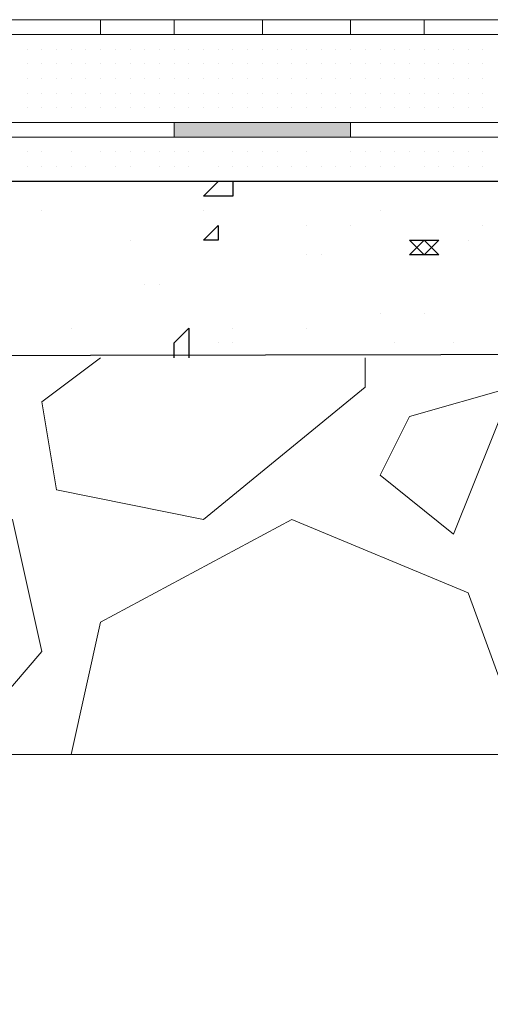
# Model space of a CAD drawing. Header units: metres. Extents: x 5.7 to 89.8, y 4 to 63.5.
# Tile 366 of 475: x 59.529 to 59.837, y 49.212 to 49.858. Entities that reach past the tile are written whole.
import ezdxf

# ---------------------------------------------------------------- set-up
doc = ezdxf.new("R2010")
doc.units = ezdxf.units.M
doc.header["$MEASUREMENT"] = 0
for name, color, linetype in [('PDF17_hatch', 7, 'Continuous'), ('PDF17_hatch-borshi', 7, 'Continuous'), ('PDF17_Isogam', 7, 'Continuous'), ('PDF17_kaff', 7, 'Continuous')]:
    doc.layers.add(name, color=color, linetype=linetype)

msp = doc.modelspace()

# ---------------------------------------------------------------- linework, layer by layer
at = {"layer": 'PDF17_hatch', "lineweight": 25}
for points in [[(59.66849, 49.75157), (59.66849, 49.74194), (59.64923, 49.74194), (59.65886, 49.75157)], [(59.81296, 49.75157), (59.81296, 49.75157)], [(59.54329, 49.73231), (59.54329, 49.73231)], [(59.64923, 49.73231), (59.64923, 49.73231)], [(59.76481, 49.73231), (59.76481, 49.73231)], [(59.71665, 49.72268), (59.71665, 49.72268)], [(59.74554, 49.72268), (59.74554, 49.72268)], [(59.83222, 49.72268), (59.83222, 49.72268)], [(59.60108, 49.71304), (59.60108, 49.71304)], [(59.82259, 49.71304), (59.82259, 49.71304)], [(59.71665, 49.70341), (59.71665, 49.70341)], [(59.72628, 49.70341), (59.72628, 49.70341)], [(59.61071, 49.68415), (59.61071, 49.68415)], [(59.62034, 49.68415), (59.62034, 49.68415)], [(59.76481, 49.66489), (59.76481, 49.66489)], [(59.7937, 49.66489), (59.7937, 49.66489)], [(59.56255, 49.65526), (59.56255, 49.65526)], [(59.62997, 49.63599), (59.62997, 49.64563), (59.6396, 49.65526), (59.6396, 49.63599)], [(59.66849, 49.65526), (59.66849, 49.65526)], [(59.71665, 49.65526), (59.71665, 49.65526)], [(59.65886, 49.64563), (59.65886, 49.64563)], [(59.66849, 49.64563), (59.66849, 49.64563)], [(59.77444, 49.64563), (59.77444, 49.64563)], [(59.81296, 49.64563), (59.81296, 49.64563)]]:
    msp.add_lwpolyline(points, dxfattribs=at)
for points in [[(59.65886, 49.72268), (59.65886, 49.71304), (59.64923, 49.71304)], [(59.7937, 49.71304), (59.80333, 49.70341), (59.78407, 49.70341)], [(59.80333, 49.71304), (59.7937, 49.70341), (59.78407, 49.71304)]]:
    msp.add_lwpolyline(points, close=True, dxfattribs=at)
at = {"layer": 'PDF17_hatch-borshi', "lineweight": 18}
for points in [[(59.53366, 49.84788), (59.53366, 49.84788)], [(59.55292, 49.84788), (59.55292, 49.84788)], [(59.56255, 49.84788), (59.56255, 49.84788)], [(59.57218, 49.84788), (59.57218, 49.84788)], [(59.58181, 49.84788), (59.58181, 49.84788)], [(59.58181, 49.84788), (59.58181, 49.84788)], [(59.62997, 49.84788), (59.62997, 49.84788)], [(59.64923, 49.84788), (59.64923, 49.84788)], [(59.67813, 49.84788), (59.67813, 49.84788)], [(59.67813, 49.84788), (59.67813, 49.84788)], [(59.68776, 49.84788), (59.68776, 49.84788)], [(59.69739, 49.84788), (59.69739, 49.84788)], [(59.71665, 49.84788), (59.71665, 49.84788)], [(59.74554, 49.84788), (59.74554, 49.84788)], [(59.76481, 49.84788), (59.76481, 49.84788)], [(59.78407, 49.84788), (59.78407, 49.84788)], [(59.7937, 49.84788), (59.7937, 49.84788)], [(59.80333, 49.84788), (59.80333, 49.84788)], [(59.81296, 49.84788), (59.81296, 49.84788)], [(59.82259, 49.84788), (59.82259, 49.84788)], [(59.53366, 49.83825), (59.53366, 49.83825)], [(59.53366, 49.83825), (59.53366, 49.83825)], [(59.53366, 49.83825), (59.53366, 49.83825)], [(59.53366, 49.83825), (59.53366, 49.83825)], [(59.53366, 49.83825), (59.53366, 49.83825)], [(59.54329, 49.83825), (59.54329, 49.83825)], [(59.54329, 49.83825), (59.54329, 49.83825)], [(59.54329, 49.83825), (59.54329, 49.83825)], [(59.55292, 49.83825), (59.55292, 49.83825)], [(59.55292, 49.83825), (59.55292, 49.83825)], [(59.55292, 49.83825), (59.55292, 49.83825)], [(59.55292, 49.83825), (59.55292, 49.83825)], [(59.56255, 49.83825), (59.56255, 49.83825)], [(59.56255, 49.83825), (59.56255, 49.83825)], [(59.56255, 49.83825), (59.56255, 49.83825)], [(59.56255, 49.83825), (59.56255, 49.83825)], [(59.57218, 49.83825), (59.57218, 49.83825)], [(59.57218, 49.83825), (59.57218, 49.83825)], [(59.57218, 49.83825), (59.57218, 49.83825)], [(59.57218, 49.83825), (59.57218, 49.83825)], [(59.58181, 49.83825), (59.58181, 49.83825)], [(59.58181, 49.83825), (59.58181, 49.83825)], [(59.58181, 49.83825), (59.58181, 49.83825)], [(59.59144, 49.83825), (59.59144, 49.83825)], [(59.59144, 49.83825), (59.59144, 49.83825)], [(59.59144, 49.83825), (59.59144, 49.83825)], [(59.60108, 49.83825), (59.60108, 49.83825)], [(59.60108, 49.83825), (59.60108, 49.83825)], [(59.60108, 49.83825), (59.60108, 49.83825)], [(59.61071, 49.83825), (59.61071, 49.83825)], [(59.61071, 49.83825), (59.61071, 49.83825)], [(59.61071, 49.83825), (59.61071, 49.83825)], [(59.62034, 49.83825), (59.62034, 49.83825)], [(59.62034, 49.83825), (59.62034, 49.83825)], [(59.62034, 49.83825), (59.62034, 49.83825)], [(59.62034, 49.83825), (59.62034, 49.83825)], [(59.62997, 49.83825), (59.62997, 49.83825)], [(59.62997, 49.83825), (59.62997, 49.83825)], [(59.62997, 49.83825), (59.62997, 49.83825)], [(59.6396, 49.83825), (59.6396, 49.83825)], [(59.6396, 49.83825), (59.6396, 49.83825)], [(59.6396, 49.83825), (59.6396, 49.83825)], [(59.6396, 49.83825), (59.6396, 49.83825)], [(59.6396, 49.83825), (59.6396, 49.83825)], [(59.64923, 49.83825), (59.64923, 49.83825)], [(59.64923, 49.83825), (59.64923, 49.83825)], [(59.64923, 49.83825), (59.64923, 49.83825)], [(59.65886, 49.83825), (59.65886, 49.83825)], [(59.65886, 49.83825), (59.65886, 49.83825)], [(59.65886, 49.83825), (59.65886, 49.83825)], [(59.65886, 49.83825), (59.65886, 49.83825)], [(59.66849, 49.83825), (59.66849, 49.83825)], [(59.66849, 49.83825), (59.66849, 49.83825)], [(59.66849, 49.83825), (59.66849, 49.83825)], [(59.66849, 49.83825), (59.66849, 49.83825)], [(59.67813, 49.83825), (59.67813, 49.83825)], [(59.67813, 49.83825), (59.67813, 49.83825)], [(59.67813, 49.83825), (59.67813, 49.83825)], [(59.68776, 49.83825), (59.68776, 49.83825)], [(59.68776, 49.83825), (59.68776, 49.83825)], [(59.68776, 49.83825), (59.68776, 49.83825)], [(59.69739, 49.83825), (59.69739, 49.83825)], [(59.69739, 49.83825), (59.69739, 49.83825)], [(59.70702, 49.83825), (59.70702, 49.83825)], [(59.70702, 49.83825), (59.70702, 49.83825)], [(59.70702, 49.83825), (59.70702, 49.83825)], [(59.70702, 49.83825), (59.70702, 49.83825)], [(59.71665, 49.83825), (59.71665, 49.83825)], [(59.71665, 49.83825), (59.71665, 49.83825)], [(59.71665, 49.83825), (59.71665, 49.83825)], [(59.71665, 49.83825), (59.71665, 49.83825)], [(59.72628, 49.83825), (59.72628, 49.83825)], [(59.72628, 49.83825), (59.72628, 49.83825)], [(59.72628, 49.83825), (59.72628, 49.83825)], [(59.72628, 49.83825), (59.72628, 49.83825)], [(59.73591, 49.83825), (59.73591, 49.83825)], [(59.73591, 49.83825), (59.73591, 49.83825)], [(59.73591, 49.83825), (59.73591, 49.83825)], [(59.74554, 49.83825), (59.74554, 49.83825)], [(59.74554, 49.83825), (59.74554, 49.83825)], [(59.74554, 49.83825), (59.74554, 49.83825)], [(59.74554, 49.83825), (59.74554, 49.83825)], [(59.74554, 49.83825), (59.74554, 49.83825)], [(59.75518, 49.83825), (59.75518, 49.83825)], [(59.75518, 49.83825), (59.75518, 49.83825)], [(59.75518, 49.83825), (59.75518, 49.83825)], [(59.75518, 49.83825), (59.75518, 49.83825)], [(59.76481, 49.83825), (59.76481, 49.83825)], [(59.76481, 49.83825), (59.76481, 49.83825)], [(59.76481, 49.83825), (59.76481, 49.83825)], [(59.76481, 49.83825), (59.76481, 49.83825)], [(59.77444, 49.83825), (59.77444, 49.83825)], [(59.77444, 49.83825), (59.77444, 49.83825)], [(59.77444, 49.83825), (59.77444, 49.83825)], [(59.77444, 49.83825), (59.77444, 49.83825)], [(59.77444, 49.83825), (59.77444, 49.83825)], [(59.78407, 49.83825), (59.78407, 49.83825)], [(59.78407, 49.83825), (59.78407, 49.83825)], [(59.78407, 49.83825), (59.78407, 49.83825)], [(59.7937, 49.83825), (59.7937, 49.83825)], [(59.7937, 49.83825), (59.7937, 49.83825)], [(59.7937, 49.83825), (59.7937, 49.83825)], [(59.80333, 49.83825), (59.80333, 49.83825)], [(59.80333, 49.83825), (59.80333, 49.83825)], [(59.80333, 49.83825), (59.80333, 49.83825)], [(59.81296, 49.83825), (59.81296, 49.83825)], [(59.81296, 49.83825), (59.81296, 49.83825)], [(59.82259, 49.83825), (59.82259, 49.83825)], [(59.82259, 49.83825), (59.82259, 49.83825)], [(59.82259, 49.83825), (59.82259, 49.83825)], [(59.82259, 49.83825), (59.82259, 49.83825)], [(59.83222, 49.83825), (59.83222, 49.83825)], [(59.83222, 49.83825), (59.83222, 49.83825)], [(59.83222, 49.83825), (59.83222, 49.83825)], [(59.83222, 49.83825), (59.83222, 49.83825)], [(59.53366, 49.82862), (59.53366, 49.82862)], [(59.53366, 49.82862), (59.53366, 49.82862)], [(59.53366, 49.82862), (59.53366, 49.82862)], [(59.54329, 49.82862), (59.54329, 49.82862)], [(59.54329, 49.82862), (59.54329, 49.82862)], [(59.54329, 49.82862), (59.54329, 49.82862)], [(59.54329, 49.82862), (59.54329, 49.82862)], [(59.55292, 49.82862), (59.55292, 49.82862)], [(59.55292, 49.82862), (59.55292, 49.82862)], [(59.55292, 49.82862), (59.55292, 49.82862)], [(59.56255, 49.82862), (59.56255, 49.82862)], [(59.56255, 49.82862), (59.56255, 49.82862)], [(59.56255, 49.82862), (59.56255, 49.82862)], [(59.56255, 49.82862), (59.56255, 49.82862)], [(59.56255, 49.82862), (59.56255, 49.82862)], [(59.57218, 49.82862), (59.57218, 49.82862)], [(59.57218, 49.82862), (59.57218, 49.82862)], [(59.57218, 49.82862), (59.57218, 49.82862)], [(59.58181, 49.82862), (59.58181, 49.82862)], [(59.58181, 49.82862), (59.58181, 49.82862)], [(59.58181, 49.82862), (59.58181, 49.82862)], [(59.58181, 49.82862), (59.58181, 49.82862)], [(59.59144, 49.82862), (59.59144, 49.82862)], [(59.59144, 49.82862), (59.59144, 49.82862)], [(59.59144, 49.82862), (59.59144, 49.82862)], [(59.59144, 49.82862), (59.59144, 49.82862)], [(59.60108, 49.82862), (59.60108, 49.82862)], [(59.60108, 49.82862), (59.60108, 49.82862)], [(59.60108, 49.82862), (59.60108, 49.82862)], [(59.60108, 49.82862), (59.60108, 49.82862)], [(59.61071, 49.82862), (59.61071, 49.82862)], [(59.61071, 49.82862), (59.61071, 49.82862)], [(59.61071, 49.82862), (59.61071, 49.82862)], [(59.62034, 49.82862), (59.62034, 49.82862)], [(59.62034, 49.82862), (59.62034, 49.82862)], [(59.62997, 49.82862), (59.62997, 49.82862)], [(59.62997, 49.82862), (59.62997, 49.82862)], [(59.62997, 49.82862), (59.62997, 49.82862)], [(59.6396, 49.82862), (59.6396, 49.82862)], [(59.6396, 49.82862), (59.6396, 49.82862)], [(59.64923, 49.82862), (59.64923, 49.82862)], [(59.64923, 49.82862), (59.64923, 49.82862)], [(59.64923, 49.82862), (59.64923, 49.82862)], [(59.64923, 49.82862), (59.64923, 49.82862)], [(59.65886, 49.82862), (59.65886, 49.82862)], [(59.65886, 49.82862), (59.65886, 49.82862)], [(59.65886, 49.82862), (59.65886, 49.82862)], [(59.66849, 49.82862), (59.66849, 49.82862)], [(59.66849, 49.82862), (59.66849, 49.82862)], [(59.66849, 49.82862), (59.66849, 49.82862)], [(59.66849, 49.82862), (59.66849, 49.82862)], [(59.67813, 49.82862), (59.67813, 49.82862)], [(59.67813, 49.82862), (59.67813, 49.82862)], [(59.67813, 49.82862), (59.67813, 49.82862)], [(59.67813, 49.82862), (59.67813, 49.82862)], [(59.68776, 49.82862), (59.68776, 49.82862)], [(59.68776, 49.82862), (59.68776, 49.82862)], [(59.68776, 49.82862), (59.68776, 49.82862)], [(59.68776, 49.82862), (59.68776, 49.82862)], [(59.69739, 49.82862), (59.69739, 49.82862)], [(59.69739, 49.82862), (59.69739, 49.82862)], [(59.69739, 49.82862), (59.69739, 49.82862)], [(59.69739, 49.82862), (59.69739, 49.82862)], [(59.70702, 49.82862), (59.70702, 49.82862)], [(59.70702, 49.82862), (59.70702, 49.82862)], [(59.71665, 49.82862), (59.71665, 49.82862)], [(59.71665, 49.82862), (59.71665, 49.82862)], [(59.71665, 49.82862), (59.71665, 49.82862)], [(59.71665, 49.82862), (59.71665, 49.82862)], [(59.72628, 49.82862), (59.72628, 49.82862)], [(59.72628, 49.82862), (59.72628, 49.82862)], [(59.73591, 49.82862), (59.73591, 49.82862)], [(59.73591, 49.82862), (59.73591, 49.82862)], [(59.73591, 49.82862), (59.73591, 49.82862)], [(59.74554, 49.82862), (59.74554, 49.82862)], [(59.74554, 49.82862), (59.74554, 49.82862)], [(59.74554, 49.82862), (59.74554, 49.82862)], [(59.74554, 49.82862), (59.74554, 49.82862)], [(59.74554, 49.82862), (59.74554, 49.82862)], [(59.75518, 49.82862), (59.75518, 49.82862)], [(59.75518, 49.82862), (59.75518, 49.82862)], [(59.75518, 49.82862), (59.75518, 49.82862)], [(59.76481, 49.82862), (59.76481, 49.82862)], [(59.76481, 49.82862), (59.76481, 49.82862)], [(59.76481, 49.82862), (59.76481, 49.82862)], [(59.77444, 49.82862), (59.77444, 49.82862)], [(59.77444, 49.82862), (59.77444, 49.82862)], [(59.77444, 49.82862), (59.77444, 49.82862)], [(59.77444, 49.82862), (59.77444, 49.82862)], [(59.78407, 49.82862), (59.78407, 49.82862)], [(59.78407, 49.82862), (59.78407, 49.82862)], [(59.78407, 49.82862), (59.78407, 49.82862)], [(59.7937, 49.82862), (59.7937, 49.82862)], [(59.7937, 49.82862), (59.7937, 49.82862)], [(59.7937, 49.82862), (59.7937, 49.82862)], [(59.7937, 49.82862), (59.7937, 49.82862)], [(59.80333, 49.82862), (59.80333, 49.82862)], [(59.80333, 49.82862), (59.80333, 49.82862)], [(59.80333, 49.82862), (59.80333, 49.82862)], [(59.80333, 49.82862), (59.80333, 49.82862)], [(59.80333, 49.82862), (59.80333, 49.82862)], [(59.81296, 49.82862), (59.81296, 49.82862)], [(59.81296, 49.82862), (59.81296, 49.82862)], [(59.81296, 49.82862), (59.81296, 49.82862)], [(59.81296, 49.82862), (59.81296, 49.82862)], [(59.82259, 49.82862), (59.82259, 49.82862)], [(59.82259, 49.82862), (59.82259, 49.82862)], [(59.83222, 49.82862), (59.83222, 49.82862)], [(59.83222, 49.82862), (59.83222, 49.82862)], [(59.53366, 49.81899), (59.53366, 49.81899)], [(59.53366, 49.81899), (59.53366, 49.81899)], [(59.54329, 49.81899), (59.54329, 49.81899)], [(59.54329, 49.81899), (59.54329, 49.81899)], [(59.55292, 49.81899), (59.55292, 49.81899)], [(59.55292, 49.81899), (59.55292, 49.81899)], [(59.56255, 49.81899), (59.56255, 49.81899)], [(59.57218, 49.81899), (59.57218, 49.81899)], [(59.57218, 49.81899), (59.57218, 49.81899)], [(59.57218, 49.81899), (59.57218, 49.81899)], [(59.57218, 49.81899), (59.57218, 49.81899)], [(59.58181, 49.81899), (59.58181, 49.81899)], [(59.58181, 49.81899), (59.58181, 49.81899)], [(59.59144, 49.81899), (59.59144, 49.81899)], [(59.59144, 49.81899), (59.59144, 49.81899)], [(59.59144, 49.81899), (59.59144, 49.81899)], [(59.59144, 49.81899), (59.59144, 49.81899)], [(59.59144, 49.81899), (59.59144, 49.81899)], [(59.60108, 49.81899), (59.60108, 49.81899)], [(59.60108, 49.81899), (59.60108, 49.81899)], [(59.60108, 49.81899), (59.60108, 49.81899)], [(59.61071, 49.81899), (59.61071, 49.81899)], [(59.61071, 49.81899), (59.61071, 49.81899)], [(59.61071, 49.81899), (59.61071, 49.81899)], [(59.62034, 49.81899), (59.62034, 49.81899)], [(59.62034, 49.81899), (59.62034, 49.81899)], [(59.62034, 49.81899), (59.62034, 49.81899)], [(59.62034, 49.81899), (59.62034, 49.81899)], [(59.62034, 49.81899), (59.62034, 49.81899)], [(59.62997, 49.81899), (59.62997, 49.81899)], [(59.62997, 49.81899), (59.62997, 49.81899)], [(59.6396, 49.81899), (59.6396, 49.81899)], [(59.6396, 49.81899), (59.6396, 49.81899)], [(59.6396, 49.81899), (59.6396, 49.81899)], [(59.64923, 49.81899), (59.64923, 49.81899)], [(59.65886, 49.81899), (59.65886, 49.81899)], [(59.65886, 49.81899), (59.65886, 49.81899)], [(59.65886, 49.81899), (59.65886, 49.81899)], [(59.66849, 49.81899), (59.66849, 49.81899)], [(59.66849, 49.81899), (59.66849, 49.81899)], [(59.67813, 49.81899), (59.67813, 49.81899)], [(59.67813, 49.81899), (59.67813, 49.81899)], [(59.67813, 49.81899), (59.67813, 49.81899)], [(59.67813, 49.81899), (59.67813, 49.81899)], [(59.68776, 49.81899), (59.68776, 49.81899)], [(59.68776, 49.81899), (59.68776, 49.81899)], [(59.68776, 49.81899), (59.68776, 49.81899)], [(59.68776, 49.81899), (59.68776, 49.81899)], [(59.69739, 49.81899), (59.69739, 49.81899)], [(59.69739, 49.81899), (59.69739, 49.81899)], [(59.69739, 49.81899), (59.69739, 49.81899)], [(59.70702, 49.81899), (59.70702, 49.81899)], [(59.70702, 49.81899), (59.70702, 49.81899)], [(59.70702, 49.81899), (59.70702, 49.81899)], [(59.70702, 49.81899), (59.70702, 49.81899)], [(59.71665, 49.81899), (59.71665, 49.81899)], [(59.71665, 49.81899), (59.71665, 49.81899)], [(59.72628, 49.81899), (59.72628, 49.81899)], [(59.72628, 49.81899), (59.72628, 49.81899)], [(59.72628, 49.81899), (59.72628, 49.81899)], [(59.72628, 49.81899), (59.72628, 49.81899)], [(59.73591, 49.81899), (59.73591, 49.81899)], [(59.73591, 49.81899), (59.73591, 49.81899)], [(59.74554, 49.81899), (59.74554, 49.81899)], [(59.74554, 49.81899), (59.74554, 49.81899)], [(59.74554, 49.81899), (59.74554, 49.81899)], [(59.74554, 49.81899), (59.74554, 49.81899)], [(59.75518, 49.81899), (59.75518, 49.81899)], [(59.75518, 49.81899), (59.75518, 49.81899)], [(59.76481, 49.81899), (59.76481, 49.81899)], [(59.76481, 49.81899), (59.76481, 49.81899)], [(59.77444, 49.81899), (59.77444, 49.81899)], [(59.77444, 49.81899), (59.77444, 49.81899)], [(59.77444, 49.81899), (59.77444, 49.81899)], [(59.78407, 49.81899), (59.78407, 49.81899)], [(59.78407, 49.81899), (59.78407, 49.81899)], [(59.78407, 49.81899), (59.78407, 49.81899)], [(59.7937, 49.81899), (59.7937, 49.81899)], [(59.7937, 49.81899), (59.7937, 49.81899)], [(59.7937, 49.81899), (59.7937, 49.81899)], [(59.7937, 49.81899), (59.7937, 49.81899)], [(59.80333, 49.81899), (59.80333, 49.81899)], [(59.80333, 49.81899), (59.80333, 49.81899)], [(59.80333, 49.81899), (59.80333, 49.81899)], [(59.80333, 49.81899), (59.80333, 49.81899)], [(59.81296, 49.81899), (59.81296, 49.81899)], [(59.81296, 49.81899), (59.81296, 49.81899)], [(59.81296, 49.81899), (59.81296, 49.81899)], [(59.81296, 49.81899), (59.81296, 49.81899)], [(59.82259, 49.81899), (59.82259, 49.81899)], [(59.82259, 49.81899), (59.82259, 49.81899)], [(59.82259, 49.81899), (59.82259, 49.81899)], [(59.83222, 49.81899), (59.83222, 49.81899)], [(59.83222, 49.81899), (59.83222, 49.81899)], [(59.83222, 49.81899), (59.83222, 49.81899)], [(59.83222, 49.81899), (59.83222, 49.81899)], [(59.53366, 49.80936), (59.53366, 49.80936)], [(59.53366, 49.80936), (59.53366, 49.80936)], [(59.53366, 49.80936), (59.53366, 49.80936)], [(59.54329, 49.80936), (59.54329, 49.80936)], [(59.54329, 49.80936), (59.54329, 49.80936)], [(59.54329, 49.80936), (59.54329, 49.80936)], [(59.54329, 49.80936), (59.54329, 49.80936)], [(59.55292, 49.80936), (59.55292, 49.80936)], [(59.55292, 49.80936), (59.55292, 49.80936)], [(59.55292, 49.80936), (59.55292, 49.80936)], [(59.56255, 49.80936), (59.56255, 49.80936)], [(59.56255, 49.80936), (59.56255, 49.80936)], [(59.56255, 49.80936), (59.56255, 49.80936)], [(59.56255, 49.80936), (59.56255, 49.80936)], [(59.57218, 49.80936), (59.57218, 49.80936)], [(59.57218, 49.80936), (59.57218, 49.80936)], [(59.57218, 49.80936), (59.57218, 49.80936)], [(59.58181, 49.80936), (59.58181, 49.80936)], [(59.58181, 49.80936), (59.58181, 49.80936)], [(59.58181, 49.80936), (59.58181, 49.80936)], [(59.58181, 49.80936), (59.58181, 49.80936)], [(59.59144, 49.80936), (59.59144, 49.80936)], [(59.59144, 49.80936), (59.59144, 49.80936)], [(59.59144, 49.80936), (59.59144, 49.80936)], [(59.60108, 49.80936), (59.60108, 49.80936)], [(59.60108, 49.80936), (59.60108, 49.80936)], [(59.60108, 49.80936), (59.60108, 49.80936)], [(59.60108, 49.80936), (59.60108, 49.80936)], [(59.61071, 49.80936), (59.61071, 49.80936)], [(59.61071, 49.80936), (59.61071, 49.80936)], [(59.61071, 49.80936), (59.61071, 49.80936)], [(59.62034, 49.80936), (59.62034, 49.80936)], [(59.62034, 49.80936), (59.62034, 49.80936)], [(59.62034, 49.80936), (59.62034, 49.80936)], [(59.62997, 49.80936), (59.62997, 49.80936)], [(59.62997, 49.80936), (59.62997, 49.80936)], [(59.62997, 49.80936), (59.62997, 49.80936)], [(59.62997, 49.80936), (59.62997, 49.80936)], [(59.6396, 49.80936), (59.6396, 49.80936)], [(59.6396, 49.80936), (59.6396, 49.80936)], [(59.6396, 49.80936), (59.6396, 49.80936)], [(59.64923, 49.80936), (59.64923, 49.80936)], [(59.64923, 49.80936), (59.64923, 49.80936)], [(59.64923, 49.80936), (59.64923, 49.80936)], [(59.64923, 49.80936), (59.64923, 49.80936)], [(59.64923, 49.80936), (59.64923, 49.80936)], [(59.65886, 49.80936), (59.65886, 49.80936)], [(59.65886, 49.80936), (59.65886, 49.80936)], [(59.65886, 49.80936), (59.65886, 49.80936)], [(59.65886, 49.80936), (59.65886, 49.80936)], [(59.66849, 49.80936), (59.66849, 49.80936)], [(59.66849, 49.80936), (59.66849, 49.80936)], [(59.66849, 49.80936), (59.66849, 49.80936)], [(59.66849, 49.80936), (59.66849, 49.80936)], [(59.67813, 49.80936), (59.67813, 49.80936)], [(59.67813, 49.80936), (59.67813, 49.80936)], [(59.67813, 49.80936), (59.67813, 49.80936)], [(59.68776, 49.80936), (59.68776, 49.80936)], [(59.68776, 49.80936), (59.68776, 49.80936)], [(59.68776, 49.80936), (59.68776, 49.80936)], [(59.69739, 49.80936), (59.69739, 49.80936)], [(59.69739, 49.80936), (59.69739, 49.80936)], [(59.69739, 49.80936), (59.69739, 49.80936)], [(59.69739, 49.80936), (59.69739, 49.80936)], [(59.69739, 49.80936), (59.69739, 49.80936)], [(59.70702, 49.80936), (59.70702, 49.80936)], [(59.70702, 49.80936), (59.70702, 49.80936)], [(59.70702, 49.80936), (59.70702, 49.80936)], [(59.70702, 49.80936), (59.70702, 49.80936)], [(59.71665, 49.80936), (59.71665, 49.80936)], [(59.71665, 49.80936), (59.71665, 49.80936)], [(59.71665, 49.80936), (59.71665, 49.80936)], [(59.71665, 49.80936), (59.71665, 49.80936)], [(59.71665, 49.80936), (59.71665, 49.80936)], [(59.72628, 49.80936), (59.72628, 49.80936)], [(59.72628, 49.80936), (59.72628, 49.80936)], [(59.72628, 49.80936), (59.72628, 49.80936)], [(59.72628, 49.80936), (59.72628, 49.80936)], [(59.73591, 49.80936), (59.73591, 49.80936)], [(59.73591, 49.80936), (59.73591, 49.80936)], [(59.73591, 49.80936), (59.73591, 49.80936)], [(59.73591, 49.80936), (59.73591, 49.80936)], [(59.74554, 49.80936), (59.74554, 49.80936)], [(59.74554, 49.80936), (59.74554, 49.80936)], [(59.74554, 49.80936), (59.74554, 49.80936)], [(59.74554, 49.80936), (59.74554, 49.80936)], [(59.75518, 49.80936), (59.75518, 49.80936)], [(59.75518, 49.80936), (59.75518, 49.80936)], [(59.75518, 49.80936), (59.75518, 49.80936)], [(59.75518, 49.80936), (59.75518, 49.80936)], [(59.76481, 49.80936), (59.76481, 49.80936)], [(59.76481, 49.80936), (59.76481, 49.80936)], [(59.76481, 49.80936), (59.76481, 49.80936)], [(59.76481, 49.80936), (59.76481, 49.80936)], [(59.77444, 49.80936), (59.77444, 49.80936)], [(59.77444, 49.80936), (59.77444, 49.80936)], [(59.77444, 49.80936), (59.77444, 49.80936)], [(59.77444, 49.80936), (59.77444, 49.80936)], [(59.77444, 49.80936), (59.77444, 49.80936)], [(59.78407, 49.80936), (59.78407, 49.80936)], [(59.78407, 49.80936), (59.78407, 49.80936)], [(59.78407, 49.80936), (59.78407, 49.80936)], [(59.78407, 49.80936), (59.78407, 49.80936)], [(59.7937, 49.80936), (59.7937, 49.80936)], [(59.7937, 49.80936), (59.7937, 49.80936)], [(59.7937, 49.80936), (59.7937, 49.80936)], [(59.80333, 49.80936), (59.80333, 49.80936)], [(59.80333, 49.80936), (59.80333, 49.80936)], [(59.80333, 49.80936), (59.80333, 49.80936)], [(59.80333, 49.80936), (59.80333, 49.80936)], [(59.81296, 49.80936), (59.81296, 49.80936)], [(59.81296, 49.80936), (59.81296, 49.80936)], [(59.81296, 49.80936), (59.81296, 49.80936)], [(59.81296, 49.80936), (59.81296, 49.80936)], [(59.82259, 49.80936), (59.82259, 49.80936)], [(59.82259, 49.80936), (59.82259, 49.80936)], [(59.82259, 49.80936), (59.82259, 49.80936)], [(59.82259, 49.80936), (59.82259, 49.80936)], [(59.83222, 49.80936), (59.83222, 49.80936)], [(59.83222, 49.80936), (59.83222, 49.80936)], [(59.83222, 49.80936), (59.83222, 49.80936)], [(59.83222, 49.80936), (59.83222, 49.80936)], [(59.83222, 49.80936), (59.83222, 49.80936)], [(59.53366, 49.79972), (59.53366, 49.79972)], [(59.53366, 49.79972), (59.53366, 49.79972)], [(59.53366, 49.79972), (59.53366, 49.79972)], [(59.54329, 49.79972), (59.54329, 49.79972)], [(59.54329, 49.79972), (59.54329, 49.79972)], [(59.54329, 49.79972), (59.54329, 49.79972)], [(59.55292, 49.79972), (59.55292, 49.79972)], [(59.55292, 49.79972), (59.55292, 49.79972)], [(59.55292, 49.79972), (59.55292, 49.79972)], [(59.55292, 49.79972), (59.55292, 49.79972)], [(59.56255, 49.79972), (59.56255, 49.79972)], [(59.56255, 49.79972), (59.56255, 49.79972)], [(59.56255, 49.79972), (59.56255, 49.79972)], [(59.56255, 49.79972), (59.56255, 49.79972)], [(59.57218, 49.79972), (59.57218, 49.79972)], [(59.57218, 49.79972), (59.57218, 49.79972)], [(59.57218, 49.79972), (59.57218, 49.79972)], [(59.57218, 49.79972), (59.57218, 49.79972)], [(59.58181, 49.79972), (59.58181, 49.79972)], [(59.58181, 49.79972), (59.58181, 49.79972)], [(59.58181, 49.79972), (59.58181, 49.79972)], [(59.59144, 49.79972), (59.59144, 49.79972)], [(59.59144, 49.79972), (59.59144, 49.79972)], [(59.59144, 49.79972), (59.59144, 49.79972)], [(59.59144, 49.79972), (59.59144, 49.79972)], [(59.60108, 49.79972), (59.60108, 49.79972)], [(59.60108, 49.79972), (59.60108, 49.79972)], [(59.60108, 49.79972), (59.60108, 49.79972)], [(59.61071, 49.79972), (59.61071, 49.79972)], [(59.61071, 49.79972), (59.61071, 49.79972)], [(59.62034, 49.79972), (59.62034, 49.79972)], [(59.62034, 49.79972), (59.62034, 49.79972)], [(59.62034, 49.79972), (59.62034, 49.79972)], [(59.62997, 49.79972), (59.62997, 49.79972)], [(59.62997, 49.79972), (59.62997, 49.79972)], [(59.6396, 49.79972), (59.6396, 49.79972)], [(59.6396, 49.79972), (59.6396, 49.79972)], [(59.6396, 49.79972), (59.6396, 49.79972)], [(59.6396, 49.79972), (59.6396, 49.79972)], [(59.6396, 49.79972), (59.6396, 49.79972)], [(59.64923, 49.79972), (59.64923, 49.79972)], [(59.65886, 49.79972), (59.65886, 49.79972)], [(59.65886, 49.79972), (59.65886, 49.79972)], [(59.65886, 49.79972), (59.65886, 49.79972)], [(59.65886, 49.79972), (59.65886, 49.79972)], [(59.66849, 49.79972), (59.66849, 49.79972)], [(59.66849, 49.79972), (59.66849, 49.79972)], [(59.66849, 49.79972), (59.66849, 49.79972)], [(59.66849, 49.79972), (59.66849, 49.79972)], [(59.67813, 49.79972), (59.67813, 49.79972)], [(59.67813, 49.79972), (59.67813, 49.79972)], [(59.67813, 49.79972), (59.67813, 49.79972)], [(59.68776, 49.79972), (59.68776, 49.79972)], [(59.68776, 49.79972), (59.68776, 49.79972)], [(59.68776, 49.79972), (59.68776, 49.79972)], [(59.68776, 49.79972), (59.68776, 49.79972)], [(59.69739, 49.79972), (59.69739, 49.79972)], [(59.69739, 49.79972), (59.69739, 49.79972)], [(59.70702, 49.79972), (59.70702, 49.79972)], [(59.70702, 49.79972), (59.70702, 49.79972)], [(59.71665, 49.79972), (59.71665, 49.79972)], [(59.71665, 49.79972), (59.71665, 49.79972)], [(59.72628, 49.79972), (59.72628, 49.79972)], [(59.72628, 49.79972), (59.72628, 49.79972)], [(59.72628, 49.79972), (59.72628, 49.79972)], [(59.73591, 49.79972), (59.73591, 49.79972)], [(59.73591, 49.79972), (59.73591, 49.79972)], [(59.73591, 49.79972), (59.73591, 49.79972)], [(59.74554, 49.79972), (59.74554, 49.79972)], [(59.74554, 49.79972), (59.74554, 49.79972)], [(59.74554, 49.79972), (59.74554, 49.79972)], [(59.74554, 49.79972), (59.74554, 49.79972)], [(59.74554, 49.79972), (59.74554, 49.79972)], [(59.75518, 49.79972), (59.75518, 49.79972)], [(59.75518, 49.79972), (59.75518, 49.79972)], [(59.75518, 49.79972), (59.75518, 49.79972)], [(59.76481, 49.79972), (59.76481, 49.79972)], [(59.76481, 49.79972), (59.76481, 49.79972)], [(59.76481, 49.79972), (59.76481, 49.79972)], [(59.77444, 49.79972), (59.77444, 49.79972)], [(59.77444, 49.79972), (59.77444, 49.79972)], [(59.77444, 49.79972), (59.77444, 49.79972)], [(59.77444, 49.79972), (59.77444, 49.79972)], [(59.78407, 49.79972), (59.78407, 49.79972)], [(59.78407, 49.79972), (59.78407, 49.79972)], [(59.78407, 49.79972), (59.78407, 49.79972)], [(59.7937, 49.79972), (59.7937, 49.79972)], [(59.7937, 49.79972), (59.7937, 49.79972)], [(59.7937, 49.79972), (59.7937, 49.79972)], [(59.7937, 49.79972), (59.7937, 49.79972)], [(59.80333, 49.79972), (59.80333, 49.79972)], [(59.80333, 49.79972), (59.80333, 49.79972)], [(59.80333, 49.79972), (59.80333, 49.79972)], [(59.80333, 49.79972), (59.80333, 49.79972)], [(59.80333, 49.79972), (59.80333, 49.79972)], [(59.81296, 49.79972), (59.81296, 49.79972)], [(59.81296, 49.79972), (59.81296, 49.79972)], [(59.81296, 49.79972), (59.81296, 49.79972)], [(59.82259, 49.79972), (59.82259, 49.79972)], [(59.82259, 49.79972), (59.82259, 49.79972)], [(59.83222, 49.79972), (59.83222, 49.79972)], [(59.83222, 49.79972), (59.83222, 49.79972)], [(59.83222, 49.79972), (59.83222, 49.79972)], [(59.53366, 49.79009), (59.53366, 49.79009)], [(59.53366, 49.79009), (59.53366, 49.79009)], [(59.54329, 49.79009), (59.54329, 49.79009)], [(59.55292, 49.79009), (59.55292, 49.79009)], [(59.55292, 49.79009), (59.55292, 49.79009)], [(59.56255, 49.79009), (59.56255, 49.79009)], [(59.56255, 49.79009), (59.56255, 49.79009)], [(59.56255, 49.79009), (59.56255, 49.79009)], [(59.58181, 49.79009), (59.58181, 49.79009)], [(59.58181, 49.79009), (59.58181, 49.79009)], [(59.58181, 49.79009), (59.58181, 49.79009)], [(59.59144, 49.79009), (59.59144, 49.79009)], [(59.60108, 49.79009), (59.60108, 49.79009)], [(59.61071, 49.79009), (59.61071, 49.79009)], [(59.61071, 49.79009), (59.61071, 49.79009)], [(59.62034, 49.79009), (59.62034, 49.79009)], [(59.62034, 49.79009), (59.62034, 49.79009)], [(59.62034, 49.79009), (59.62034, 49.79009)], [(59.62997, 49.79009), (59.62997, 49.79009)], [(59.6396, 49.79009), (59.6396, 49.79009)], [(59.64923, 49.79009), (59.64923, 49.79009)], [(59.64923, 49.79009), (59.64923, 49.79009)], [(59.64923, 49.79009), (59.64923, 49.79009)], [(59.66849, 49.79009), (59.66849, 49.79009)], [(59.66849, 49.79009), (59.66849, 49.79009)], [(59.67813, 49.79009), (59.67813, 49.79009)], [(59.68776, 49.79009), (59.68776, 49.79009)], [(59.68776, 49.79009), (59.68776, 49.79009)], [(59.69739, 49.79009), (59.69739, 49.79009)], [(59.69739, 49.79009), (59.69739, 49.79009)], [(59.70702, 49.79009), (59.70702, 49.79009)], [(59.70702, 49.79009), (59.70702, 49.79009)], [(59.71665, 49.79009), (59.71665, 49.79009)], [(59.71665, 49.79009), (59.71665, 49.79009)], [(59.72628, 49.79009), (59.72628, 49.79009)], [(59.72628, 49.79009), (59.72628, 49.79009)], [(59.73591, 49.79009), (59.73591, 49.79009)], [(59.73591, 49.79009), (59.73591, 49.79009)], [(59.73591, 49.79009), (59.73591, 49.79009)], [(59.74554, 49.79009), (59.74554, 49.79009)], [(59.75518, 49.79009), (59.75518, 49.79009)], [(59.76481, 49.79009), (59.76481, 49.79009)], [(59.77444, 49.79009), (59.77444, 49.79009)], [(59.78407, 49.79009), (59.78407, 49.79009)], [(59.7937, 49.79009), (59.7937, 49.79009)], [(59.80333, 49.79009), (59.80333, 49.79009)], [(59.81296, 49.79009), (59.81296, 49.79009)], [(59.81296, 49.79009), (59.81296, 49.79009)], [(59.82259, 49.79009), (59.82259, 49.79009)], [(59.82259, 49.79009), (59.82259, 49.79009)], [(59.83222, 49.79009), (59.83222, 49.79009)], [(59.83222, 49.79009), (59.83222, 49.79009)], [(59.83222, 49.79009), (59.83222, 49.79009)], [(59.54329, 49.78046), (59.54329, 49.78046)], [(59.55292, 49.78046), (59.55292, 49.78046)], [(59.57218, 49.78046), (59.57218, 49.78046)], [(59.57218, 49.78046), (59.57218, 49.78046)], [(59.57218, 49.78046), (59.57218, 49.78046)], [(59.59144, 49.78046), (59.59144, 49.78046)], [(59.59144, 49.78046), (59.59144, 49.78046)], [(59.60108, 49.78046), (59.60108, 49.78046)], [(59.60108, 49.78046), (59.60108, 49.78046)], [(59.62034, 49.78046), (59.62034, 49.78046)], [(59.62034, 49.78046), (59.62034, 49.78046)], [(59.62997, 49.78046), (59.62997, 49.78046)], [(59.6396, 49.78046), (59.6396, 49.78046)], [(59.6396, 49.78046), (59.6396, 49.78046)], [(59.64923, 49.78046), (59.64923, 49.78046)], [(59.65886, 49.78046), (59.65886, 49.78046)], [(59.65886, 49.78046), (59.65886, 49.78046)], [(59.66849, 49.78046), (59.66849, 49.78046)], [(59.67813, 49.78046), (59.67813, 49.78046)], [(59.67813, 49.78046), (59.67813, 49.78046)], [(59.67813, 49.78046), (59.67813, 49.78046)], [(59.68776, 49.78046), (59.68776, 49.78046)], [(59.68776, 49.78046), (59.68776, 49.78046)], [(59.70702, 49.78046), (59.70702, 49.78046)], [(59.70702, 49.78046), (59.70702, 49.78046)], [(59.70702, 49.78046), (59.70702, 49.78046)], [(59.72628, 49.78046), (59.72628, 49.78046)], [(59.73591, 49.78046), (59.73591, 49.78046)], [(59.73591, 49.78046), (59.73591, 49.78046)], [(59.74554, 49.78046), (59.74554, 49.78046)], [(59.75518, 49.78046), (59.75518, 49.78046)], [(59.75518, 49.78046), (59.75518, 49.78046)], [(59.77444, 49.78046), (59.77444, 49.78046)], [(59.77444, 49.78046), (59.77444, 49.78046)], [(59.78407, 49.78046), (59.78407, 49.78046)], [(59.78407, 49.78046), (59.78407, 49.78046)], [(59.80333, 49.78046), (59.80333, 49.78046)], [(59.81296, 49.78046), (59.81296, 49.78046)], [(59.81296, 49.78046), (59.81296, 49.78046)], [(59.82259, 49.78046), (59.82259, 49.78046)], [(59.83222, 49.78046), (59.83222, 49.78046)], [(59.83222, 49.78046), (59.83222, 49.78046)], [(59.53366, 49.77083), (59.53366, 49.77083)], [(59.54329, 49.77083), (59.54329, 49.77083)], [(59.54329, 49.77083), (59.54329, 49.77083)], [(59.56255, 49.77083), (59.56255, 49.77083)], [(59.56255, 49.77083), (59.56255, 49.77083)], [(59.58181, 49.77083), (59.58181, 49.77083)], [(59.58181, 49.77083), (59.58181, 49.77083)], [(59.58181, 49.77083), (59.58181, 49.77083)], [(59.59144, 49.77083), (59.59144, 49.77083)], [(59.60108, 49.77083), (59.60108, 49.77083)], [(59.61071, 49.77083), (59.61071, 49.77083)], [(59.61071, 49.77083), (59.61071, 49.77083)], [(59.61071, 49.77083), (59.61071, 49.77083)], [(59.61071, 49.77083), (59.61071, 49.77083)], [(59.62034, 49.77083), (59.62034, 49.77083)], [(59.62034, 49.77083), (59.62034, 49.77083)], [(59.62997, 49.77083), (59.62997, 49.77083)], [(59.62997, 49.77083), (59.62997, 49.77083)], [(59.6396, 49.77083), (59.6396, 49.77083)], [(59.6396, 49.77083), (59.6396, 49.77083)], [(59.64923, 49.77083), (59.64923, 49.77083)], [(59.64923, 49.77083), (59.64923, 49.77083)], [(59.64923, 49.77083), (59.64923, 49.77083)], [(59.66849, 49.77083), (59.66849, 49.77083)], [(59.67813, 49.77083), (59.67813, 49.77083)], [(59.68776, 49.77083), (59.68776, 49.77083)], [(59.68776, 49.77083), (59.68776, 49.77083)], [(59.69739, 49.77083), (59.69739, 49.77083)], [(59.71665, 49.77083), (59.71665, 49.77083)], [(59.71665, 49.77083), (59.71665, 49.77083)], [(59.71665, 49.77083), (59.71665, 49.77083)], [(59.74554, 49.77083), (59.74554, 49.77083)], [(59.74554, 49.77083), (59.74554, 49.77083)], [(59.75518, 49.77083), (59.75518, 49.77083)], [(59.75518, 49.77083), (59.75518, 49.77083)], [(59.76481, 49.77083), (59.76481, 49.77083)], [(59.76481, 49.77083), (59.76481, 49.77083)], [(59.77444, 49.77083), (59.77444, 49.77083)], [(59.77444, 49.77083), (59.77444, 49.77083)], [(59.78407, 49.77083), (59.78407, 49.77083)], [(59.78407, 49.77083), (59.78407, 49.77083)], [(59.78407, 49.77083), (59.78407, 49.77083)], [(59.7937, 49.77083), (59.7937, 49.77083)], [(59.80333, 49.77083), (59.80333, 49.77083)], [(59.80333, 49.77083), (59.80333, 49.77083)], [(59.81296, 49.77083), (59.81296, 49.77083)], [(59.81296, 49.77083), (59.81296, 49.77083)], [(59.82259, 49.77083), (59.82259, 49.77083)], [(59.82259, 49.77083), (59.82259, 49.77083)], [(59.83222, 49.77083), (59.83222, 49.77083)], [(59.53366, 49.7612), (59.53366, 49.7612)], [(59.54329, 49.7612), (59.54329, 49.7612)], [(59.55292, 49.7612), (59.55292, 49.7612)], [(59.55292, 49.7612), (59.55292, 49.7612)], [(59.55292, 49.7612), (59.55292, 49.7612)], [(59.55292, 49.7612), (59.55292, 49.7612)], [(59.56255, 49.7612), (59.56255, 49.7612)], [(59.56255, 49.7612), (59.56255, 49.7612)], [(59.57218, 49.7612), (59.57218, 49.7612)], [(59.57218, 49.7612), (59.57218, 49.7612)], [(59.57218, 49.7612), (59.57218, 49.7612)], [(59.59144, 49.7612), (59.59144, 49.7612)], [(59.60108, 49.7612), (59.60108, 49.7612)], [(59.60108, 49.7612), (59.60108, 49.7612)], [(59.62034, 49.7612), (59.62034, 49.7612)], [(59.62034, 49.7612), (59.62034, 49.7612)], [(59.62997, 49.7612), (59.62997, 49.7612)], [(59.6396, 49.7612), (59.6396, 49.7612)], [(59.65886, 49.7612), (59.65886, 49.7612)], [(59.65886, 49.7612), (59.65886, 49.7612)], [(59.66849, 49.7612), (59.66849, 49.7612)], [(59.67813, 49.7612), (59.67813, 49.7612)], [(59.67813, 49.7612), (59.67813, 49.7612)], [(59.68776, 49.7612), (59.68776, 49.7612)], [(59.68776, 49.7612), (59.68776, 49.7612)], [(59.69739, 49.7612), (59.69739, 49.7612)], [(59.69739, 49.7612), (59.69739, 49.7612)], [(59.70702, 49.7612), (59.70702, 49.7612)], [(59.70702, 49.7612), (59.70702, 49.7612)], [(59.71665, 49.7612), (59.71665, 49.7612)], [(59.72628, 49.7612), (59.72628, 49.7612)], [(59.72628, 49.7612), (59.72628, 49.7612)], [(59.73591, 49.7612), (59.73591, 49.7612)], [(59.73591, 49.7612), (59.73591, 49.7612)], [(59.73591, 49.7612), (59.73591, 49.7612)], [(59.74554, 49.7612), (59.74554, 49.7612)], [(59.75518, 49.7612), (59.75518, 49.7612)], [(59.76481, 49.7612), (59.76481, 49.7612)], [(59.76481, 49.7612), (59.76481, 49.7612)], [(59.77444, 49.7612), (59.77444, 49.7612)], [(59.7937, 49.7612), (59.7937, 49.7612)], [(59.7937, 49.7612), (59.7937, 49.7612)], [(59.80333, 49.7612), (59.80333, 49.7612)], [(59.81296, 49.7612), (59.81296, 49.7612)], [(59.82259, 49.7612), (59.82259, 49.7612)], [(59.83222, 49.7612), (59.83222, 49.7612)], [(59.53366, 49.75157), (59.53366, 49.75157)], [(59.54329, 49.75157), (59.54329, 49.75157)], [(59.55292, 49.75157), (59.55292, 49.75157)], [(59.56255, 49.75157), (59.56255, 49.75157)], [(59.56255, 49.75157), (59.56255, 49.75157)], [(59.57218, 49.75157), (59.57218, 49.75157)], [(59.58181, 49.75157), (59.58181, 49.75157)], [(59.58181, 49.75157), (59.58181, 49.75157)], [(59.60108, 49.75157), (59.60108, 49.75157)], [(59.61071, 49.75157), (59.61071, 49.75157)], [(59.61071, 49.75157), (59.61071, 49.75157)], [(59.61071, 49.75157), (59.61071, 49.75157)], [(59.62034, 49.75157), (59.62034, 49.75157)], [(59.62997, 49.75157), (59.62997, 49.75157)], [(59.62997, 49.75157), (59.62997, 49.75157)], [(59.62997, 49.75157), (59.62997, 49.75157)], [(59.62997, 49.75157), (59.62997, 49.75157)], [(59.6396, 49.75157), (59.6396, 49.75157)], [(59.64923, 49.75157), (59.64923, 49.75157)], [(59.64923, 49.75157), (59.64923, 49.75157)], [(59.65886, 49.75157), (59.65886, 49.75157)], [(59.66849, 49.75157), (59.66849, 49.75157)], [(59.66849, 49.75157), (59.66849, 49.75157)], [(59.67813, 49.75157), (59.67813, 49.75157)], [(59.68776, 49.75157), (59.68776, 49.75157)], [(59.69739, 49.75157), (59.69739, 49.75157)], [(59.69739, 49.75157), (59.69739, 49.75157)], [(59.70702, 49.75157), (59.70702, 49.75157)], [(59.71665, 49.75157), (59.71665, 49.75157)], [(59.71665, 49.75157), (59.71665, 49.75157)], [(59.73591, 49.75157), (59.73591, 49.75157)], [(59.73591, 49.75157), (59.73591, 49.75157)], [(59.74554, 49.75157), (59.74554, 49.75157)], [(59.76481, 49.75157), (59.76481, 49.75157)], [(59.76481, 49.75157), (59.76481, 49.75157)], [(59.77444, 49.75157), (59.77444, 49.75157)], [(59.78407, 49.75157), (59.78407, 49.75157)], [(59.7937, 49.75157), (59.7937, 49.75157)], [(59.7937, 49.75157), (59.7937, 49.75157)], [(59.80333, 49.75157), (59.80333, 49.75157)], [(59.80333, 49.75157), (59.80333, 49.75157)], [(59.81296, 49.75157), (59.81296, 49.75157)], [(59.81296, 49.75157), (59.81296, 49.75157)], [(59.82259, 49.75157), (59.82259, 49.75157)], [(59.82259, 49.75157), (59.82259, 49.75157)], [(59.83222, 49.75157), (59.83222, 49.75157)], [(59.83222, 49.75157), (59.83222, 49.75157)], [(59.75518, 49.63599), (59.75518, 49.61673), (59.64923, 49.53005), (59.55292, 49.54931), (59.54329, 49.6071), (59.58181, 49.63599)], [(59.30251, 49.37595), (59.31214, 49.37595), (59.29288, 49.47226), (59.35066, 49.54931), (59.44698, 49.56858), (59.52403, 49.53005), (59.54329, 49.44337), (59.4855, 49.37595)], [(59.86112, 49.37595), (59.82259, 49.4819), (59.70702, 49.53005), (59.58181, 49.46263), (59.56255, 49.37595)]]:
    msp.add_lwpolyline(points, dxfattribs=at)
msp.add_lwpolyline([(59.78407, 49.59747), (59.76481, 49.55894), (59.81296, 49.52042), (59.85149, 49.61673)], close=True, dxfattribs=at)
at = {"layer": 'PDF17_Isogam', "lineweight": 13}
for points in [[(57.88672, 49.75157), (57.90598, 49.78046), (57.93488, 49.79009), (58.19492, 49.79009), (58.21418, 49.78046), (58.22381, 49.7612), (58.22381, 49.65526), (58.23345, 49.63599), (58.24308, 49.62636), (58.52238, 49.62636), (58.54164, 49.63599), (58.55128, 49.65526), (58.55128, 49.7612), (58.56091, 49.78046), (58.58017, 49.79009), (63.78102, 49.79009)], [(59.62997, 49.79009), (59.62997, 49.78046)], [(59.74554, 49.79009), (59.74554, 49.78046)], [(63.78102, 49.78046), (58.58017, 49.78046), (58.56091, 49.77083), (58.56091, 49.7612), (58.56091, 49.75157)]]:
    msp.add_lwpolyline(points, dxfattribs=at)
at = {"layer": 'PDF17_Isogam', "transparency": 33554559}
for points in [[(59.62997, 49.78046), (59.74554, 49.78046), (59.62997, 49.79009)], [(59.74554, 49.78046), (59.62997, 49.79009), (59.74554, 49.79009)]]:
    msp.add_solid(points, dxfattribs=at)
at = {"layer": 'PDF17_kaff', "lineweight": 20}
for points in [[(63.69434, 49.85751), (58.52238, 49.85751), (58.52238, 49.83825)], [(59.58181, 49.85751), (59.58181, 49.84788)], [(59.62997, 49.85751), (59.62997, 49.84788)], [(59.68776, 49.85751), (59.68776, 49.84788)], [(59.74554, 49.85751), (59.74554, 49.84788)], [(59.7937, 49.85751), (59.7937, 49.84788)], [(63.69434, 49.84788), (58.53201, 49.84788), (58.53201, 49.82862), (58.48386, 49.82862)], [(58.21418, 49.21222), (58.92689, 49.21222), (58.92689, 49.37595), (63.8388, 49.37595)]]:
    msp.add_lwpolyline(points, dxfattribs=at)
at = {"layer": 'PDF17_kaff', "lineweight": 30}
for points in [[(63.8388, 49.75157), (58.56091, 49.75157), (58.56091, 49.58784), (58.21418, 49.58784)], [(58.21418, 49.4819), (58.65722, 49.4819), (58.65722, 49.63599), (63.81954, 49.64563)]]:
    msp.add_lwpolyline(points, dxfattribs=at)

doc.saveas('drawing.dxf')
